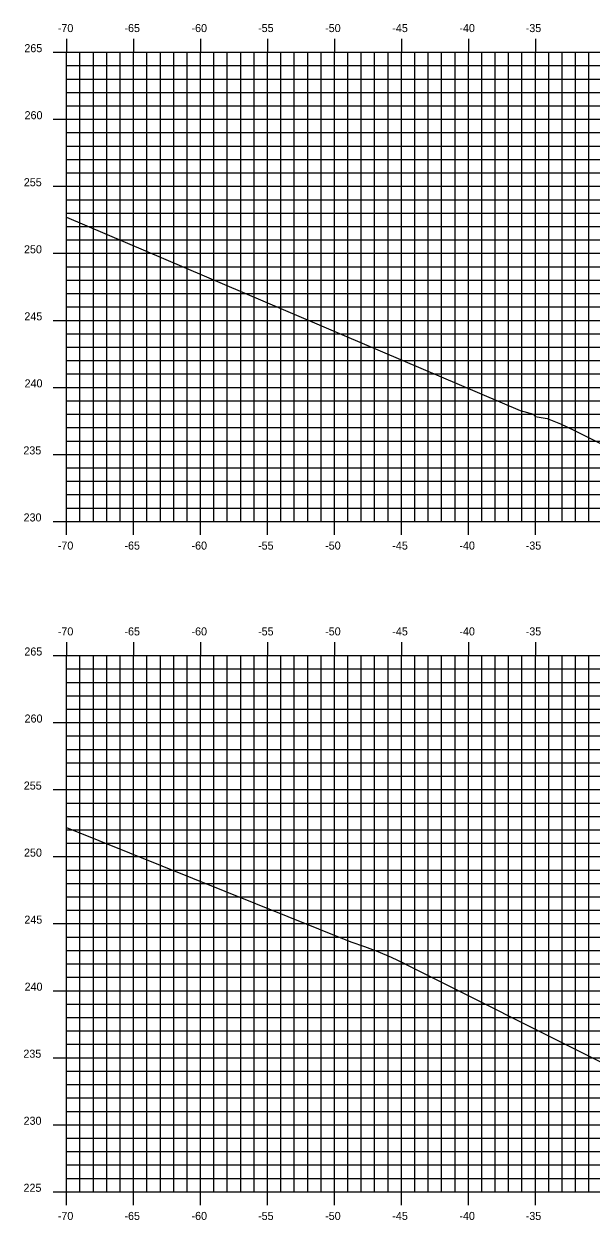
# Model space of a CAD drawing. Extents: x 1170543 to 1177585, y 609599 to 610623.
# Drawn here: x 1174544.9 to 1174587.3, y 610275.7 to 610364.9 of the extents above; entities that cross this region are included whole.
import ezdxf

# ---------------------------------------------------------------- set-up
doc = ezdxf.new("R2010")
doc.units = 0
for name, color, linetype in [('H_V ANNOTATION', 7, 'Continuous'), ('MAJOR', 7, 'Continuous'), ('MINOR', 7, 'Continuous'), ('S_Roadway_Centerline', 7, 'Continuous')]:
    doc.layers.add(name, color=color, linetype=linetype)

msp = doc.modelspace()

# ---------------------------------------------------------------- linework, layer by layer
at = {"layer": 'MAJOR'}
for p, q in [((1174548.089, 610363.803), (1174548.089, 610362.801)), ((1174553.089, 610363.803), (1174553.089, 610362.801)), ((1174558.089, 610363.803), (1174558.089, 610362.801)), ((1174563.089, 610363.803), (1174563.089, 610362.801)), ((1174568.089, 610363.803), (1174568.089, 610362.801)), ((1174573.089, 610363.803), (1174573.089, 610362.801)), ((1174578.089, 610363.803), (1174578.089, 610362.801)), ((1174583.089, 610363.803), (1174583.089, 610362.801)), ((1174547.087, 610362.801), (1174548.089, 610362.801)), ((1174548.089, 610362.801), (1174688.089, 610362.801)), ((1174548.089, 610327.801), (1174548.089, 610362.801)), ((1174548.089, 610327.801), (1174548.089, 610362.801)), ((1174548.089, 610362.801), (1174688.089, 610362.801)), ((1174553.089, 610327.801), (1174553.089, 610362.801)), ((1174558.089, 610327.801), (1174558.089, 610362.801)), ((1174563.089, 610327.801), (1174563.089, 610362.801)), ((1174568.089, 610327.801), (1174568.089, 610362.801)), ((1174573.089, 610327.801), (1174573.089, 610362.801)), ((1174578.089, 610327.801), (1174578.089, 610362.801)), ((1174583.089, 610327.801), (1174583.089, 610362.801)), ((1174547.087, 610357.801), (1174548.089, 610357.801)), ((1174548.089, 610357.801), (1174688.089, 610357.801)), ((1174547.087, 610352.801), (1174548.089, 610352.801)), ((1174548.089, 610352.801), (1174688.089, 610352.801)), ((1174547.087, 610347.801), (1174548.089, 610347.801)), ((1174548.089, 610347.801), (1174688.089, 610347.801)), ((1174547.087, 610342.801), (1174548.089, 610342.801)), ((1174548.089, 610342.801), (1174688.089, 610342.801)), ((1174547.087, 610337.801), (1174548.089, 610337.801)), ((1174548.089, 610337.801), (1174688.089, 610337.801)), ((1174547.087, 610332.801), (1174548.089, 610332.801)), ((1174548.089, 610332.801), (1174688.089, 610332.801)), ((1174547.087, 610327.801), (1174548.089, 610327.801)), ((1174548.089, 610327.801), (1174688.089, 610327.801)), ((1174548.089, 610327.801), (1174688.089, 610327.801)), ((1174548.089, 610326.799), (1174548.089, 610327.801)), ((1174553.089, 610326.799), (1174553.089, 610327.801)), ((1174558.089, 610326.799), (1174558.089, 610327.801)), ((1174563.089, 610326.799), (1174563.089, 610327.801)), ((1174568.089, 610326.799), (1174568.089, 610327.801)), ((1174573.089, 610326.799), (1174573.089, 610327.801)), ((1174578.089, 610326.799), (1174578.089, 610327.801)), ((1174583.089, 610326.799), (1174583.089, 610327.801)), ((1174548.089, 610318.803), (1174548.089, 610317.801)), ((1174553.089, 610318.803), (1174553.089, 610317.801)), ((1174558.089, 610318.803), (1174558.089, 610317.801)), ((1174563.089, 610318.803), (1174563.089, 610317.801)), ((1174568.089, 610318.803), (1174568.089, 610317.801)), ((1174573.089, 610318.803), (1174573.089, 610317.801)), ((1174578.089, 610318.803), (1174578.089, 610317.801)), ((1174583.089, 610318.803), (1174583.089, 610317.801)), ((1174547.087, 610317.801), (1174548.089, 610317.801)), ((1174548.089, 610317.801), (1174688.089, 610317.801)), ((1174548.089, 610277.801), (1174548.089, 610317.801)), ((1174548.089, 610277.801), (1174548.089, 610317.801)), ((1174548.089, 610317.801), (1174688.089, 610317.801)), ((1174553.089, 610277.801), (1174553.089, 610317.801)), ((1174558.089, 610277.801), (1174558.089, 610317.801)), ((1174563.089, 610277.801), (1174563.089, 610317.801)), ((1174568.089, 610277.801), (1174568.089, 610317.801)), ((1174573.089, 610277.801), (1174573.089, 610317.801)), ((1174578.089, 610277.801), (1174578.089, 610317.801)), ((1174583.089, 610277.801), (1174583.089, 610317.801)), ((1174547.087, 610312.801), (1174548.089, 610312.801)), ((1174548.089, 610312.801), (1174688.089, 610312.801)), ((1174547.087, 610307.801), (1174548.089, 610307.801)), ((1174548.089, 610307.801), (1174688.089, 610307.801)), ((1174547.087, 610302.801), (1174548.089, 610302.801)), ((1174548.089, 610302.801), (1174688.089, 610302.801)), ((1174547.087, 610297.801), (1174548.089, 610297.801)), ((1174548.089, 610297.801), (1174688.089, 610297.801)), ((1174547.087, 610292.801), (1174548.089, 610292.801)), ((1174548.089, 610292.801), (1174688.089, 610292.801)), ((1174547.087, 610287.801), (1174548.089, 610287.801)), ((1174548.089, 610287.801), (1174688.089, 610287.801)), ((1174547.087, 610282.801), (1174548.089, 610282.801)), ((1174548.089, 610282.801), (1174688.089, 610282.801)), ((1174547.087, 610277.801), (1174548.089, 610277.801)), ((1174548.089, 610277.801), (1174688.089, 610277.801)), ((1174548.089, 610277.801), (1174688.089, 610277.801)), ((1174548.089, 610276.799), (1174548.089, 610277.801)), ((1174553.089, 610276.799), (1174553.089, 610277.801)), ((1174558.089, 610276.799), (1174558.089, 610277.801)), ((1174563.089, 610276.799), (1174563.089, 610277.801)), ((1174568.089, 610276.799), (1174568.089, 610277.801)), ((1174573.089, 610276.799), (1174573.089, 610277.801)), ((1174578.089, 610276.799), (1174578.089, 610277.801)), ((1174583.089, 610276.799), (1174583.089, 610277.801))]:
    msp.add_line(p, q, dxfattribs=at)
at = {"layer": 'MINOR'}
for p, q in [((1174549.089, 610327.801), (1174549.089, 610362.801)), ((1174550.089, 610327.801), (1174550.089, 610362.801)), ((1174551.089, 610327.801), (1174551.089, 610362.801)), ((1174552.089, 610327.801), (1174552.089, 610362.801)), ((1174554.089, 610327.801), (1174554.089, 610362.801)), ((1174555.089, 610327.801), (1174555.089, 610362.801)), ((1174556.089, 610327.801), (1174556.089, 610362.801)), ((1174557.089, 610327.801), (1174557.089, 610362.801)), ((1174559.089, 610327.801), (1174559.089, 610362.801)), ((1174560.089, 610327.801), (1174560.089, 610362.801)), ((1174561.089, 610327.801), (1174561.089, 610362.801)), ((1174562.089, 610327.801), (1174562.089, 610362.801)), ((1174564.089, 610327.801), (1174564.089, 610362.801)), ((1174565.089, 610327.801), (1174565.089, 610362.801)), ((1174566.089, 610327.801), (1174566.089, 610362.801)), ((1174567.089, 610327.801), (1174567.089, 610362.801)), ((1174569.089, 610327.801), (1174569.089, 610362.801)), ((1174570.089, 610327.801), (1174570.089, 610362.801)), ((1174571.089, 610327.801), (1174571.089, 610362.801)), ((1174572.089, 610327.801), (1174572.089, 610362.801)), ((1174574.089, 610327.801), (1174574.089, 610362.801)), ((1174575.089, 610327.801), (1174575.089, 610362.801)), ((1174576.089, 610327.801), (1174576.089, 610362.801)), ((1174577.089, 610327.801), (1174577.089, 610362.801)), ((1174579.089, 610327.801), (1174579.089, 610362.801)), ((1174580.089, 610327.801), (1174580.089, 610362.801)), ((1174581.089, 610327.801), (1174581.089, 610362.801)), ((1174582.089, 610327.801), (1174582.089, 610362.801)), ((1174584.089, 610327.801), (1174584.089, 610362.801)), ((1174585.089, 610327.801), (1174585.089, 610362.801)), ((1174586.089, 610327.801), (1174586.089, 610362.801)), ((1174587.089, 610327.801), (1174587.089, 610362.801)), ((1174548.089, 610361.801), (1174688.089, 610361.801)), ((1174548.089, 610361.801), (1174549.091, 610361.801)), ((1174548.089, 610360.801), (1174688.089, 610360.801)), ((1174548.089, 610360.801), (1174549.091, 610360.801)), ((1174548.089, 610359.801), (1174688.089, 610359.801)), ((1174548.089, 610359.801), (1174549.091, 610359.801)), ((1174548.089, 610358.801), (1174688.089, 610358.801)), ((1174548.089, 610358.801), (1174549.091, 610358.801)), ((1174548.089, 610356.801), (1174688.089, 610356.801)), ((1174548.089, 610356.801), (1174549.091, 610356.801)), ((1174548.089, 610355.801), (1174688.089, 610355.801)), ((1174548.089, 610355.801), (1174549.091, 610355.801)), ((1174548.089, 610354.801), (1174688.089, 610354.801)), ((1174548.089, 610354.801), (1174549.091, 610354.801)), ((1174548.089, 610353.801), (1174688.089, 610353.801)), ((1174548.089, 610353.801), (1174549.091, 610353.801)), ((1174548.089, 610351.801), (1174688.089, 610351.801)), ((1174548.089, 610351.801), (1174549.091, 610351.801)), ((1174548.089, 610350.801), (1174688.089, 610350.801)), ((1174548.089, 610350.801), (1174549.091, 610350.801)), ((1174548.089, 610349.801), (1174688.089, 610349.801)), ((1174548.089, 610349.801), (1174549.091, 610349.801)), ((1174548.089, 610348.801), (1174688.089, 610348.801)), ((1174548.089, 610348.801), (1174549.091, 610348.801)), ((1174548.089, 610346.801), (1174688.089, 610346.801)), ((1174548.089, 610346.801), (1174549.091, 610346.801)), ((1174548.089, 610345.801), (1174688.089, 610345.801)), ((1174548.089, 610345.801), (1174549.091, 610345.801)), ((1174548.089, 610344.801), (1174688.089, 610344.801)), ((1174548.089, 610344.801), (1174549.091, 610344.801)), ((1174548.089, 610343.801), (1174688.089, 610343.801)), ((1174548.089, 610343.801), (1174549.091, 610343.801)), ((1174548.089, 610341.801), (1174688.089, 610341.801)), ((1174548.089, 610341.801), (1174549.091, 610341.801)), ((1174548.089, 610340.801), (1174688.089, 610340.801)), ((1174548.089, 610340.801), (1174549.091, 610340.801)), ((1174548.089, 610339.801), (1174688.089, 610339.801)), ((1174548.089, 610339.801), (1174549.091, 610339.801)), ((1174548.089, 610338.801), (1174688.089, 610338.801)), ((1174548.089, 610338.801), (1174549.091, 610338.801)), ((1174548.089, 610336.801), (1174688.089, 610336.801)), ((1174548.089, 610336.801), (1174549.091, 610336.801)), ((1174548.089, 610335.801), (1174688.089, 610335.801)), ((1174548.089, 610335.801), (1174549.091, 610335.801)), ((1174548.089, 610334.801), (1174688.089, 610334.801)), ((1174548.089, 610334.801), (1174549.091, 610334.801)), ((1174548.089, 610333.801), (1174688.089, 610333.801)), ((1174548.089, 610333.801), (1174549.091, 610333.801)), ((1174548.089, 610331.801), (1174688.089, 610331.801)), ((1174548.089, 610331.801), (1174549.091, 610331.801)), ((1174548.089, 610330.801), (1174688.089, 610330.801)), ((1174548.089, 610330.801), (1174549.091, 610330.801)), ((1174548.089, 610329.801), (1174688.089, 610329.801)), ((1174548.089, 610329.801), (1174549.091, 610329.801)), ((1174548.089, 610328.801), (1174688.089, 610328.801)), ((1174548.089, 610328.801), (1174549.091, 610328.801)), ((1174549.089, 610277.801), (1174549.089, 610317.801)), ((1174550.089, 610277.801), (1174550.089, 610317.801)), ((1174551.089, 610277.801), (1174551.089, 610317.801)), ((1174552.089, 610277.801), (1174552.089, 610317.801)), ((1174554.089, 610277.801), (1174554.089, 610317.801)), ((1174555.089, 610277.801), (1174555.089, 610317.801)), ((1174556.089, 610277.801), (1174556.089, 610317.801)), ((1174557.089, 610277.801), (1174557.089, 610317.801)), ((1174559.089, 610277.801), (1174559.089, 610317.801)), ((1174560.089, 610277.801), (1174560.089, 610317.801)), ((1174561.089, 610277.801), (1174561.089, 610317.801)), ((1174562.089, 610277.801), (1174562.089, 610317.801)), ((1174564.089, 610277.801), (1174564.089, 610317.801)), ((1174565.089, 610277.801), (1174565.089, 610317.801)), ((1174566.089, 610277.801), (1174566.089, 610317.801)), ((1174567.089, 610277.801), (1174567.089, 610317.801)), ((1174569.089, 610277.801), (1174569.089, 610317.801)), ((1174570.089, 610277.801), (1174570.089, 610317.801)), ((1174571.089, 610277.801), (1174571.089, 610317.801)), ((1174572.089, 610277.801), (1174572.089, 610317.801)), ((1174574.089, 610277.801), (1174574.089, 610317.801)), ((1174575.089, 610277.801), (1174575.089, 610317.801)), ((1174576.089, 610277.801), (1174576.089, 610317.801)), ((1174577.089, 610277.801), (1174577.089, 610317.801)), ((1174579.089, 610277.801), (1174579.089, 610317.801)), ((1174580.089, 610277.801), (1174580.089, 610317.801)), ((1174581.089, 610277.801), (1174581.089, 610317.801)), ((1174582.089, 610277.801), (1174582.089, 610317.801)), ((1174584.089, 610277.801), (1174584.089, 610317.801)), ((1174585.089, 610277.801), (1174585.089, 610317.801)), ((1174586.089, 610277.801), (1174586.089, 610317.801)), ((1174587.089, 610277.801), (1174587.089, 610317.801)), ((1174548.089, 610316.801), (1174688.089, 610316.801)), ((1174548.089, 610316.801), (1174549.091, 610316.801)), ((1174548.089, 610315.801), (1174688.089, 610315.801)), ((1174548.089, 610315.801), (1174549.091, 610315.801)), ((1174548.089, 610314.801), (1174688.089, 610314.801)), ((1174548.089, 610314.801), (1174549.091, 610314.801)), ((1174548.089, 610313.801), (1174688.089, 610313.801)), ((1174548.089, 610313.801), (1174549.091, 610313.801)), ((1174548.089, 610311.801), (1174688.089, 610311.801)), ((1174548.089, 610311.801), (1174549.091, 610311.801)), ((1174548.089, 610310.801), (1174688.089, 610310.801)), ((1174548.089, 610310.801), (1174549.091, 610310.801)), ((1174548.089, 610309.801), (1174688.089, 610309.801)), ((1174548.089, 610309.801), (1174549.091, 610309.801)), ((1174548.089, 610308.801), (1174688.089, 610308.801)), ((1174548.089, 610308.801), (1174549.091, 610308.801)), ((1174548.089, 610306.801), (1174688.089, 610306.801)), ((1174548.089, 610306.801), (1174549.091, 610306.801)), ((1174548.089, 610305.801), (1174688.089, 610305.801)), ((1174548.089, 610305.801), (1174549.091, 610305.801)), ((1174548.089, 610304.801), (1174688.089, 610304.801)), ((1174548.089, 610304.801), (1174549.091, 610304.801)), ((1174548.089, 610303.801), (1174688.089, 610303.801)), ((1174548.089, 610303.801), (1174549.091, 610303.801)), ((1174548.089, 610301.801), (1174688.089, 610301.801)), ((1174548.089, 610301.801), (1174549.091, 610301.801)), ((1174548.089, 610300.801), (1174688.089, 610300.801)), ((1174548.089, 610300.801), (1174549.091, 610300.801)), ((1174548.089, 610299.801), (1174688.089, 610299.801)), ((1174548.089, 610299.801), (1174549.091, 610299.801)), ((1174548.089, 610298.801), (1174688.089, 610298.801)), ((1174548.089, 610298.801), (1174549.091, 610298.801)), ((1174548.089, 610296.801), (1174688.089, 610296.801)), ((1174548.089, 610296.801), (1174549.091, 610296.801)), ((1174548.089, 610295.801), (1174688.089, 610295.801)), ((1174548.089, 610295.801), (1174549.091, 610295.801)), ((1174548.089, 610294.801), (1174688.089, 610294.801)), ((1174548.089, 610294.801), (1174549.091, 610294.801)), ((1174548.089, 610293.801), (1174688.089, 610293.801)), ((1174548.089, 610293.801), (1174549.091, 610293.801)), ((1174548.089, 610291.801), (1174688.089, 610291.801)), ((1174548.089, 610291.801), (1174549.091, 610291.801)), ((1174548.089, 610290.801), (1174688.089, 610290.801)), ((1174548.089, 610290.801), (1174549.091, 610290.801)), ((1174548.089, 610289.801), (1174688.089, 610289.801)), ((1174548.089, 610289.801), (1174549.091, 610289.801)), ((1174548.089, 610288.801), (1174688.089, 610288.801)), ((1174548.089, 610288.801), (1174549.091, 610288.801)), ((1174548.089, 610286.801), (1174688.089, 610286.801)), ((1174548.089, 610286.801), (1174549.091, 610286.801)), ((1174548.089, 610285.801), (1174688.089, 610285.801)), ((1174548.089, 610285.801), (1174549.091, 610285.801)), ((1174548.089, 610284.801), (1174688.089, 610284.801)), ((1174548.089, 610284.801), (1174549.091, 610284.801)), ((1174548.089, 610283.801), (1174688.089, 610283.801)), ((1174548.089, 610283.801), (1174549.091, 610283.801)), ((1174548.089, 610281.801), (1174688.089, 610281.801)), ((1174548.089, 610281.801), (1174549.091, 610281.801)), ((1174548.089, 610280.801), (1174688.089, 610280.801)), ((1174548.089, 610280.801), (1174549.091, 610280.801)), ((1174548.089, 610279.801), (1174688.089, 610279.801)), ((1174548.089, 610279.801), (1174549.091, 610279.801)), ((1174548.089, 610278.801), (1174688.089, 610278.801)), ((1174548.089, 610278.801), (1174549.091, 610278.801))]:
    msp.add_line(p, q, dxfattribs=at)
at = {"layer": 'S_Roadway_Centerline'}
for points in [[(1174548.089, 610350.495), (1174581.958, 610336.084), (1174581.961, 610336.083), (1174581.961, 610336.083), (1174581.961, 610336.083), (1174581.961, 610336.083), (1174581.961, 610336.083), (1174581.962, 610336.083), (1174582.962, 610335.814), (1174583.072, 610335.641), (1174583.072, 610335.641), (1174583.962, 610335.48), (1174584.962, 610335.079), (1174585.962, 610334.612), (1174588.006, 610333.59)], [(1174548.089, 610304.969), (1174569.316, 610296.451), (1174569.32, 610296.449), (1174570.32, 610296.11), (1174571.32, 610295.725), (1174572.319, 610295.295), (1174573.319, 610294.818), (1174573.331, 610294.814), (1174588.006, 610287.477)]]:
    msp.add_lwpolyline(points, dxfattribs=at)

# ---------------------------------------------------------------- texts
at = {"layer": 'H_V ANNOTATION'}
for s, p in [('-70', (1174547.431, 610364.301)), ('-65', (1174552.407, 610364.301)), ('-60', (1174557.415, 610364.301)), ('-55', (1174562.385, 610364.301)), ('-50', (1174567.393, 610364.301)), ('-45', (1174572.407, 610364.301)), ('-40', (1174577.415, 610364.301)), ('-35', (1174582.369, 610364.301)), ('265', (1174544.935, 610362.801)), ('260', (1174544.951, 610357.801)), ('255', (1174544.892, 610352.801)), ('250', (1174544.908, 610347.801)), ('245', (1174544.935, 610342.801)), ('240', (1174544.951, 610337.801)), ('235', (1174544.86, 610332.801)), ('230', (1174544.876, 610327.801)), ('-70', (1174547.431, 610325.701)), ('-65', (1174552.407, 610325.701)), ('-60', (1174557.415, 610325.701)), ('-55', (1174562.385, 610325.701)), ('-50', (1174567.393, 610325.701)), ('-45', (1174572.407, 610325.701)), ('-40', (1174577.415, 610325.701)), ('-35', (1174582.369, 610325.701)), ('-70', (1174547.431, 610319.301)), ('-65', (1174552.407, 610319.301)), ('-60', (1174557.415, 610319.301)), ('-55', (1174562.385, 610319.301)), ('-50', (1174567.393, 610319.301)), ('-45', (1174572.407, 610319.301)), ('-40', (1174577.415, 610319.301)), ('-35', (1174582.369, 610319.301)), ('265', (1174544.935, 610317.801)), ('260', (1174544.951, 610312.801)), ('255', (1174544.892, 610307.801)), ('250', (1174544.908, 610302.801)), ('245', (1174544.935, 610297.801)), ('240', (1174544.951, 610292.801)), ('235', (1174544.86, 610287.801)), ('230', (1174544.876, 610282.801)), ('225', (1174544.871, 610277.801)), ('-70', (1174547.431, 610275.701)), ('-65', (1174552.407, 610275.701)), ('-60', (1174557.415, 610275.701)), ('-55', (1174562.385, 610275.701)), ('-50', (1174567.393, 610275.701)), ('-45', (1174572.407, 610275.701)), ('-40', (1174577.415, 610275.701)), ('-35', (1174582.369, 610275.701))]:
    msp.add_text(s, height=0.6, dxfattribs=at).set_placement(p)

doc.saveas('drawing.dxf')
